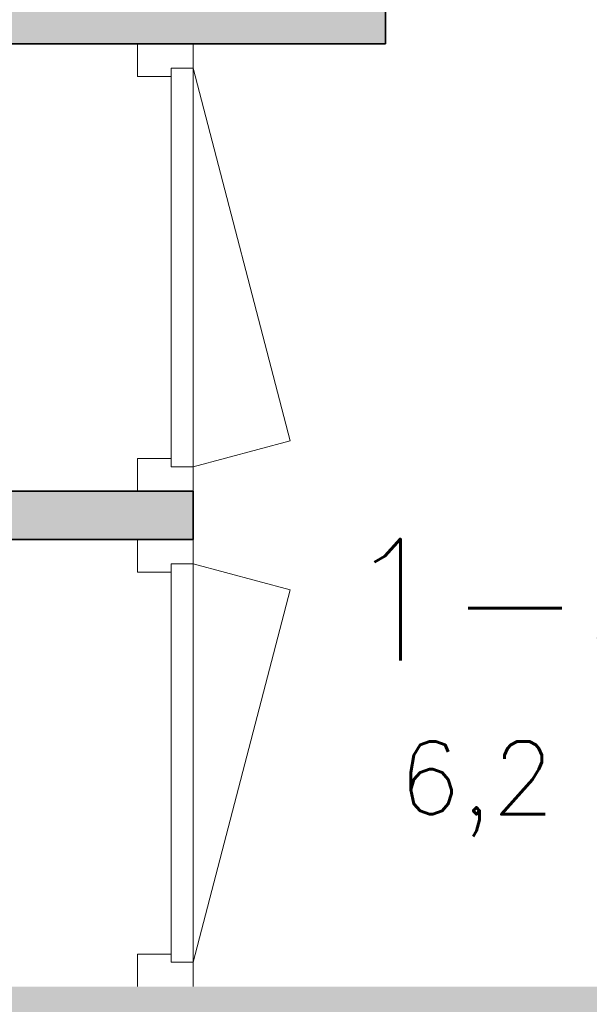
# Model space of a CAD drawing. Header units: millimetres. Extents: x -13022 to 1371524, y -38729 to 632593.
# Tile 298 of 381: x 689542 to 690715, y 572096 to 574123. Entities that reach past the tile are written whole.
import ezdxf

# ---------------------------------------------------------------- set-up
doc = ezdxf.new("R2010")
doc.units = ezdxf.units.MM
doc.header["$LTSCALE"] = 35
for name, color, linetype, lineweight in [('A LIJN 2', 2, 'Continuous', 35), ('A LIJN 5', 5, 'Continuous', 13), ('A LIJN 9', 252, 'Continuous', 18), ('B95 tekst', 7, 'Continuous', 25)]:
    doc.layers.add(name, color=color, linetype=linetype, lineweight=lineweight)
doc.styles.add('Algemeen', font='simplex.shx', dxfattribs={"height": 2.5})

msp = doc.modelspace()

# ---------------------------------------------------------------- hatches: boundary and pattern name
at = {"layer": 'A LIJN 2'}
msp.add_hatch(color=256, dxfattribs=at).paths.add_polyline_path([(687450.148, 572382.862), (687450.148, 572782.862), (688520.148, 572782.862), (688520.148, 572132.862), (691207.145, 572132.862), (691207.145, 572132.862), (691307.143, 572132.862), (691307.143, 571832.863), (687669.135, 571832.863), (687669.135, 572382.862)])
at = {"layer": 'A LIJN 9', "ltscale": 0.1}
h = msp.add_hatch(color=256, dxfattribs=at)
h.dxf.hatch_style = 1
h.paths.add_polyline_path([(688520.148, 576032.864), (690357.142, 576032.864), (690357.142, 576732.861), (690257.144, 576732.861), (690257.144, 576132.864), (688520.148, 576132.864), (688520.148, 577424.762), (688420.15, 577424.762), (688420.15, 572882.862), (688520.148, 572882.862), (688520.148, 573052.862), (689899.146, 573052.862), (689899.146, 573152.862), (688520.148, 573152.862), (688520.148, 574072.862), (690295.272, 574072.862), (690295.272, 575132.862), (690195.273, 575132.862), (690195.273, 574172.862), (688520.148, 574172.862), (688520.148, 575052.862), (689295.279, 575052.862), (689295.279, 575152.862), (688520.148, 575152.862)])

# ---------------------------------------------------------------- linework, layer by layer
at = {"layer": 'A LIJN 2'}
for p, q in [((690295.272, 575132.862), (690295.272, 574072.862)), ((690295.272, 574072.862), (688520.148, 574072.862)), ((689899.146, 573152.862), (688520.148, 573152.862)), ((689899.146, 573052.862), (689899.146, 573152.862)), ((689899.146, 573052.862), (688520.148, 573052.862))]:
    msp.add_line(p, q, dxfattribs=at)
at = {"layer": 'A LIJN 5', "linetype": 'Continuous'}
for p, q in [((689899.146, 573202.861), (689899.146, 574022.862)), ((690099.109, 573256.431), (689899.184, 574022.866)), ((689854.148, 573219.863), (689854.148, 574005.864)), ((689899.108, 573202.861), (690099.109, 573256.431)), ((689854.148, 572199.867), (689854.148, 572985.864)), ((689899.146, 572182.865), (689899.146, 573002.863)), ((689899.146, 573002.863), (690099.143, 572949.274)), ((690099.143, 572949.274), (689899.146, 572182.862))]:
    msp.add_line(p, q, dxfattribs=at)
for points, invisible_edges in [([(689854.148, 574022.862), (689785.148, 574072.862), (689785.148, 574005.864)], 13), ([(689854.148, 574022.862), (689899.146, 574022.862), (689899.146, 574072.862)], 12), ([(689854.148, 574005.864), (689854.148, 574022.862), (689785.148, 574005.864)], 2), ([(689785.148, 573219.863), (689854.148, 573219.863), (689854.148, 573202.861)], 12), ([(689785.148, 573219.863), (689854.148, 573202.861), (689785.148, 573152.862)], 3), ([(689854.148, 573202.861), (689899.146, 573202.861), (689899.146, 573152.862)], 12), ([(689785.148, 572985.864), (689854.148, 573002.863), (689785.148, 573052.862)], 3), ([(689854.148, 573002.863), (689899.146, 573002.863), (689899.146, 573052.862)], 12), ([(689785.148, 572985.864), (689854.148, 572985.864), (689854.148, 573002.863)], 12), ([(689785.148, 572199.867), (689854.148, 572182.865), (689785.148, 572132.866)], 3), ([(689854.148, 572199.867), (689854.148, 572182.865), (689785.148, 572199.867)], 2), ([(689854.148, 572182.865), (689899.146, 572182.865), (689899.146, 572132.866)], 12)]:
    msp.add_3dface(points, dxfattribs=dict(at, invisible_edges=invisible_edges))

# ---------------------------------------------------------------- texts
at = {"layer": 'B95 tekst', "insert": (690668.717, 573054.305), "char_height": 300, "width": 4383.91272, "attachment_point": 2, "style": 'Algemeen'}
msp.add_mtext('{\\H0.83333x;1-52\\P\\H0.6x;6,2 m²}', dxfattribs=at)

doc.saveas('drawing.dxf')
